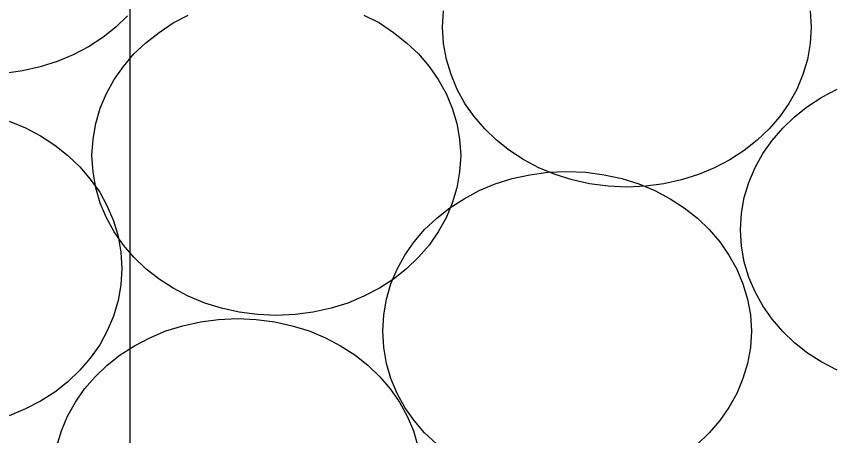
# Model space of a CAD drawing. Extents: x 1578769 to 1579225, y 724002 to 724828.
# Drawn here: x 1578872.684 to 1578873.274, y 724539.04 to 724539.342 of the extents above; entities that cross this region are included whole.
import ezdxf

# ---------------------------------------------------------------- set-up
doc = ezdxf.new("R2010")
doc.units = 0
doc.layers.add('Old_Level_1', color=7, linetype='Continuous')
doc.layers.add('Old_Level_41', color=7, linetype='Continuous')

msp = doc.modelspace()

# ---------------------------------------------------------------- linework, layer by layer
at = {"layer": 'Old_Level_1'}
for points in [[(1578872.99106, 724539.33452), (1578872.99171, 724539.34633)], [(1578873.25619, 724539.34633), (1578873.25683, 724539.33452), (1578873.25619, 724539.32271), (1578873.25421, 724539.31135), (1578873.25094, 724539.30039), (1578873.24656, 724539.28968), (1578873.24086, 724539.27962), (1578873.2343, 724539.27021), (1578873.22665, 724539.26125), (1578873.2179, 724539.25314), (1578873.2085, 724539.24572), (1578873.19821, 724539.23893), (1578873.18727, 724539.23325), (1578873.17569, 724539.22843), (1578873.16343, 724539.2245), (1578873.15075, 724539.22164), (1578873.13762, 724539.2199), (1578873.12405, 724539.21925), (1578873.1105, 724539.2199), (1578873.09715, 724539.22164), (1578873.08447, 724539.2245), (1578873.07221, 724539.22843), (1578873.06062, 724539.23325), (1578873.04969, 724539.23893), (1578873.0394, 724539.24572), (1578873.03, 724539.25314), (1578873.02147, 724539.26125), (1578873.0138, 724539.27021), (1578873.00724, 724539.27962), (1578873.00156, 724539.28968), (1578872.99719, 724539.30039), (1578872.9939, 724539.31135), (1578872.99171, 724539.32271), (1578872.99106, 724539.33452), (1578872.99106, 724539.33452)], [(1578872.99106, 724539.33452), (1578872.99171, 724539.34633)], [(1578873.25619, 724539.34633), (1578873.25683, 724539.33452), (1578873.25619, 724539.32271), (1578873.25421, 724539.31135), (1578873.25094, 724539.30039), (1578873.24656, 724539.28968), (1578873.24086, 724539.27962), (1578873.2343, 724539.27021), (1578873.22665, 724539.26125), (1578873.2179, 724539.25314), (1578873.2085, 724539.24572), (1578873.19821, 724539.23893), (1578873.18727, 724539.23325), (1578873.17569, 724539.22843), (1578873.16343, 724539.2245), (1578873.15075, 724539.22164), (1578873.13762, 724539.2199), (1578873.12405, 724539.21925), (1578873.1105, 724539.2199), (1578873.09715, 724539.22164), (1578873.08447, 724539.2245), (1578873.07221, 724539.22843), (1578873.06062, 724539.23325), (1578873.04969, 724539.23893), (1578873.0394, 724539.24572), (1578873.03, 724539.25314), (1578873.02147, 724539.26125), (1578873.0138, 724539.27021), (1578873.00724, 724539.27962), (1578873.00156, 724539.28968), (1578872.99719, 724539.30039), (1578872.9939, 724539.31135), (1578872.99171, 724539.32271), (1578872.99106, 724539.33452), (1578872.99106, 724539.33452)], [(1578872.764, 724539.34262), (1578872.75546, 724539.33452), (1578872.74605, 724539.3271), (1578872.73577, 724539.32031), (1578872.72484, 724539.31462), (1578872.71325, 724539.30981), (1578872.701, 724539.30587), (1578872.68831, 724539.30302), (1578872.67519, 724539.30128)], [(1578872.764, 724539.34262), (1578872.75546, 724539.33452), (1578872.74605, 724539.3271), (1578872.73577, 724539.32031), (1578872.72484, 724539.31462), (1578872.71325, 724539.30981), (1578872.701, 724539.30587), (1578872.68831, 724539.30302), (1578872.67519, 724539.30128)], [(1578872.73818, 724539.242), (1578872.73906, 724539.25381), (1578872.74102, 724539.26518), (1578872.74431, 724539.27612), (1578872.74868, 724539.28684), (1578872.75437, 724539.29691), (1578872.76094, 724539.30631), (1578872.76858, 724539.31529), (1578872.77712, 724539.32337), (1578872.78674, 724539.33081), (1578872.79681, 724539.3376), (1578872.80774, 724539.34328)], [(1578872.9344, 724539.34328), (1578872.94555, 724539.3376), (1578872.95562, 724539.33081), (1578872.96503, 724539.32337), (1578872.97377, 724539.31529), (1578872.98144, 724539.30631), (1578872.988, 724539.29691), (1578872.99369, 724539.28684), (1578872.99805, 724539.27612), (1578873.00133, 724539.26518), (1578873.0033, 724539.25381), (1578873.00419, 724539.242), (1578873.0033, 724539.23018), (1578873.00133, 724539.21881), (1578872.99805, 724539.20766), (1578872.99369, 724539.19716), (1578872.988, 724539.18709), (1578872.98144, 724539.17747), (1578872.97377, 724539.16871), (1578872.96503, 724539.16041), (1578872.95562, 724539.15296), (1578872.94555, 724539.1464), (1578872.9344, 724539.14072), (1578872.92281, 724539.13568), (1578872.91077, 724539.13196), (1578872.89787, 724539.12912), (1578872.88475, 724539.12737), (1578872.87119, 724539.12671), (1578872.85761, 724539.12737), (1578872.84449, 724539.12912), (1578872.83158, 724539.13196), (1578872.81955, 724539.13568), (1578872.80774, 724539.14072), (1578872.79681, 724539.1464), (1578872.78674, 724539.15296), (1578872.77712, 724539.16041), (1578872.76858, 724539.16871), (1578872.76094, 724539.17747), (1578872.75437, 724539.18709), (1578872.74868, 724539.19716), (1578872.74431, 724539.20766), (1578872.74102, 724539.21881), (1578872.73906, 724539.23018), (1578872.73818, 724539.242), (1578872.73818, 724539.242)], [(1578872.73818, 724539.242), (1578872.73906, 724539.25381), (1578872.74102, 724539.26518), (1578872.74431, 724539.27612), (1578872.74868, 724539.28684), (1578872.75437, 724539.29691), (1578872.76094, 724539.30631), (1578872.76858, 724539.31529), (1578872.77712, 724539.32337), (1578872.78674, 724539.33081), (1578872.79681, 724539.3376), (1578872.80774, 724539.34328)], [(1578872.9344, 724539.34328), (1578872.94555, 724539.3376), (1578872.95562, 724539.33081), (1578872.96503, 724539.32337), (1578872.97377, 724539.31529), (1578872.98144, 724539.30631), (1578872.988, 724539.29691), (1578872.99369, 724539.28684), (1578872.99805, 724539.27612), (1578873.00133, 724539.26518), (1578873.0033, 724539.25381), (1578873.00419, 724539.242), (1578873.0033, 724539.23018), (1578873.00133, 724539.21881), (1578872.99805, 724539.20766), (1578872.99369, 724539.19716), (1578872.988, 724539.18709), (1578872.98144, 724539.17747), (1578872.97377, 724539.16871), (1578872.96503, 724539.16041), (1578872.95562, 724539.15296), (1578872.94555, 724539.1464), (1578872.9344, 724539.14072), (1578872.92281, 724539.13568), (1578872.91077, 724539.13196), (1578872.89787, 724539.12912), (1578872.88475, 724539.12737), (1578872.87119, 724539.12671), (1578872.85761, 724539.12737), (1578872.84449, 724539.12912), (1578872.83158, 724539.13196), (1578872.81955, 724539.13568), (1578872.80774, 724539.14072), (1578872.79681, 724539.1464), (1578872.78674, 724539.15296), (1578872.77712, 724539.16041), (1578872.76858, 724539.16871), (1578872.76094, 724539.17747), (1578872.75437, 724539.18709), (1578872.74868, 724539.19716), (1578872.74431, 724539.20766), (1578872.74102, 724539.21881), (1578872.73906, 724539.23018), (1578872.73818, 724539.242), (1578872.73818, 724539.242)], [(1578873.206, 724539.18857), (1578873.20665, 724539.20039), (1578873.20862, 724539.21176), (1578873.2119, 724539.2227), (1578873.2165, 724539.23342), (1578873.22196, 724539.24349), (1578873.22875, 724539.25289), (1578873.2364, 724539.26186), (1578873.24493, 724539.26995), (1578873.25433, 724539.27739), (1578873.26461, 724539.28418), (1578873.27556, 724539.28986)], [(1578873.206, 724539.18857), (1578873.20665, 724539.20039), (1578873.20862, 724539.21176), (1578873.2119, 724539.2227), (1578873.2165, 724539.23342), (1578873.22196, 724539.24349), (1578873.22875, 724539.25289), (1578873.2364, 724539.26186), (1578873.24493, 724539.26995), (1578873.25433, 724539.27739), (1578873.26461, 724539.28418), (1578873.27556, 724539.28986)], [(1578872.67869, 724539.26672), (1578872.69029, 724539.2619), (1578872.70122, 724539.25622), (1578872.7115, 724539.24943), (1578872.7209, 724539.242), (1578872.72944, 724539.23391), (1578872.73708, 724539.22493), (1578872.74387, 724539.21554), (1578872.74933, 724539.20546), (1578872.75393, 724539.19496), (1578872.75721, 724539.18381), (1578872.75918, 724539.17243), (1578872.75983, 724539.16062), (1578872.75918, 724539.14881), (1578872.75721, 724539.13743), (1578872.75393, 724539.12629), (1578872.74933, 724539.11579), (1578872.74387, 724539.10571), (1578872.73708, 724539.0961), (1578872.72944, 724539.08734), (1578872.7209, 724539.07904), (1578872.7115, 724539.07159), (1578872.70122, 724539.06503), (1578872.69029, 724539.05935), (1578872.67869, 724539.05453)], [(1578872.67869, 724539.26672), (1578872.69029, 724539.2619), (1578872.70122, 724539.25622), (1578872.7115, 724539.24943), (1578872.7209, 724539.242), (1578872.72944, 724539.23391), (1578872.73708, 724539.22493), (1578872.74387, 724539.21554), (1578872.74933, 724539.20546), (1578872.75393, 724539.19496), (1578872.75721, 724539.18381), (1578872.75918, 724539.17243), (1578872.75983, 724539.16062), (1578872.75918, 724539.14881), (1578872.75721, 724539.13743), (1578872.75393, 724539.12629), (1578872.74933, 724539.11579), (1578872.74387, 724539.10571), (1578872.73708, 724539.0961), (1578872.72944, 724539.08734), (1578872.7209, 724539.07904), (1578872.7115, 724539.07159), (1578872.70122, 724539.06503), (1578872.69029, 724539.05935), (1578872.67869, 724539.05453)], [(1578872.94797, 724539.11533), (1578872.94862, 724539.12714), (1578872.95059, 724539.13853), (1578872.95387, 724539.14968), (1578872.95825, 724539.16018), (1578872.96393, 724539.17025), (1578872.97049, 724539.17987), (1578872.97815, 724539.18862), (1578872.9869, 724539.19693), (1578872.99631, 724539.20437), (1578873.00658, 724539.21093), (1578873.01753, 724539.21685), (1578873.02912, 724539.22164), (1578873.04136, 724539.22537), (1578873.05406, 724539.22821), (1578873.06719, 724539.22997), (1578873.08074, 724539.23062), (1578873.09431, 724539.22997), (1578873.10765, 724539.22821), (1578873.12033, 724539.22537), (1578873.13258, 724539.22164), (1578873.14419, 724539.21685), (1578873.15512, 724539.21093), (1578873.1654, 724539.20437), (1578873.17481, 724539.19693), (1578873.18333, 724539.18862), (1578873.19099, 724539.17987), (1578873.19755, 724539.17025), (1578873.20325, 724539.16018), (1578873.20762, 724539.14968), (1578873.2109, 724539.13853), (1578873.21309, 724539.12714), (1578873.21375, 724539.11533), (1578873.21309, 724539.10375), (1578873.2109, 724539.09216), (1578873.20762, 724539.08121), (1578873.20325, 724539.0705), (1578873.19755, 724539.06043), (1578873.19099, 724539.05102), (1578873.18333, 724539.04206), (1578873.17481, 724539.03396)], [(1578872.94797, 724539.11533), (1578872.94862, 724539.12714), (1578872.95059, 724539.13853), (1578872.95387, 724539.14968), (1578872.95825, 724539.16018), (1578872.96393, 724539.17025), (1578872.97049, 724539.17987), (1578872.97815, 724539.18862), (1578872.9869, 724539.19693), (1578872.99631, 724539.20437), (1578873.00658, 724539.21093), (1578873.01753, 724539.21685), (1578873.02912, 724539.22164), (1578873.04136, 724539.22537), (1578873.05406, 724539.22821), (1578873.06719, 724539.22997), (1578873.08074, 724539.23062), (1578873.09431, 724539.22997), (1578873.10765, 724539.22821), (1578873.12033, 724539.22537), (1578873.13258, 724539.22164), (1578873.14419, 724539.21685), (1578873.15512, 724539.21093), (1578873.1654, 724539.20437), (1578873.17481, 724539.19693), (1578873.18333, 724539.18862), (1578873.19099, 724539.17987), (1578873.19755, 724539.17025), (1578873.20325, 724539.16018), (1578873.20762, 724539.14968), (1578873.2109, 724539.13853), (1578873.21309, 724539.12714), (1578873.21375, 724539.11533), (1578873.21309, 724539.10375), (1578873.2109, 724539.09216), (1578873.20762, 724539.08121), (1578873.20325, 724539.0705), (1578873.19755, 724539.06043), (1578873.19099, 724539.05102), (1578873.18333, 724539.04206), (1578873.17481, 724539.03396)], [(1578873.27556, 724539.0873), (1578873.26461, 724539.09298), (1578873.25433, 724539.09954), (1578873.24493, 724539.10699), (1578873.2364, 724539.11529), (1578873.22875, 724539.12405), (1578873.22196, 724539.13367), (1578873.2165, 724539.14374), (1578873.2119, 724539.15424), (1578873.20862, 724539.16539), (1578873.20665, 724539.17676), (1578873.206, 724539.18857), (1578873.206, 724539.18857)], [(1578873.27556, 724539.0873), (1578873.26461, 724539.09298), (1578873.25433, 724539.09954), (1578873.24493, 724539.10699), (1578873.2364, 724539.11529), (1578873.22875, 724539.12405), (1578873.22196, 724539.13367), (1578873.2165, 724539.14374), (1578873.2119, 724539.15424), (1578873.20862, 724539.16539), (1578873.20665, 724539.17676), (1578873.206, 724539.18857), (1578873.206, 724539.18857)], [(1578872.71301, 724539.03252), (1578872.71629, 724539.04369), (1578872.72066, 724539.05419), (1578872.72636, 724539.06425), (1578872.73292, 724539.07387), (1578872.74058, 724539.08262), (1578872.74933, 724539.09094), (1578872.75872, 724539.09837), (1578872.76901, 724539.10494), (1578872.77995, 724539.11062), (1578872.79154, 724539.11566), (1578872.80379, 724539.11937), (1578872.81647, 724539.12223), (1578872.8296, 724539.12397), (1578872.84317, 724539.12462), (1578872.85672, 724539.12397), (1578872.87008, 724539.12223), (1578872.88275, 724539.11937), (1578872.89501, 724539.11566), (1578872.9066, 724539.11062), (1578872.91754, 724539.10494), (1578872.92783, 724539.09837), (1578872.93722, 724539.09094), (1578872.94575, 724539.08262), (1578872.95342, 724539.07387), (1578872.95998, 724539.06425), (1578872.96566, 724539.05419), (1578872.97004, 724539.04369), (1578872.97332, 724539.03252)], [(1578872.71301, 724539.03252), (1578872.71629, 724539.04369), (1578872.72066, 724539.05419), (1578872.72636, 724539.06425), (1578872.73292, 724539.07387), (1578872.74058, 724539.08262), (1578872.74933, 724539.09094), (1578872.75872, 724539.09837), (1578872.76901, 724539.10494), (1578872.77995, 724539.11062), (1578872.79154, 724539.11566), (1578872.80379, 724539.11937), (1578872.81647, 724539.12223), (1578872.8296, 724539.12397), (1578872.84317, 724539.12462), (1578872.85672, 724539.12397), (1578872.87008, 724539.12223), (1578872.88275, 724539.11937), (1578872.89501, 724539.11566), (1578872.9066, 724539.11062), (1578872.91754, 724539.10494), (1578872.92783, 724539.09837), (1578872.93722, 724539.09094), (1578872.94575, 724539.08262), (1578872.95342, 724539.07387), (1578872.95998, 724539.06425), (1578872.96566, 724539.05419), (1578872.97004, 724539.04369), (1578872.97332, 724539.03252)], [(1578872.9869, 724539.03396), (1578872.97815, 724539.04206), (1578872.97049, 724539.05102), (1578872.96393, 724539.06043), (1578872.95825, 724539.0705), (1578872.95387, 724539.08121), (1578872.95059, 724539.09216), (1578872.94862, 724539.10375), (1578872.94797, 724539.11533), (1578872.94797, 724539.11533)], [(1578872.9869, 724539.03396), (1578872.97815, 724539.04206), (1578872.97049, 724539.05102), (1578872.96393, 724539.06043), (1578872.95825, 724539.0705), (1578872.95387, 724539.08121), (1578872.95059, 724539.09216), (1578872.94862, 724539.10375), (1578872.94797, 724539.11533), (1578872.94797, 724539.11533)]]:
    msp.add_lwpolyline(points, dxfattribs=at)
at = {"layer": 'Old_Level_41'}
msp.add_line((1578872.76581, 724526.97607), (1578872.76581, 724556.97607), dxfattribs=at)

doc.saveas('drawing.dxf')
